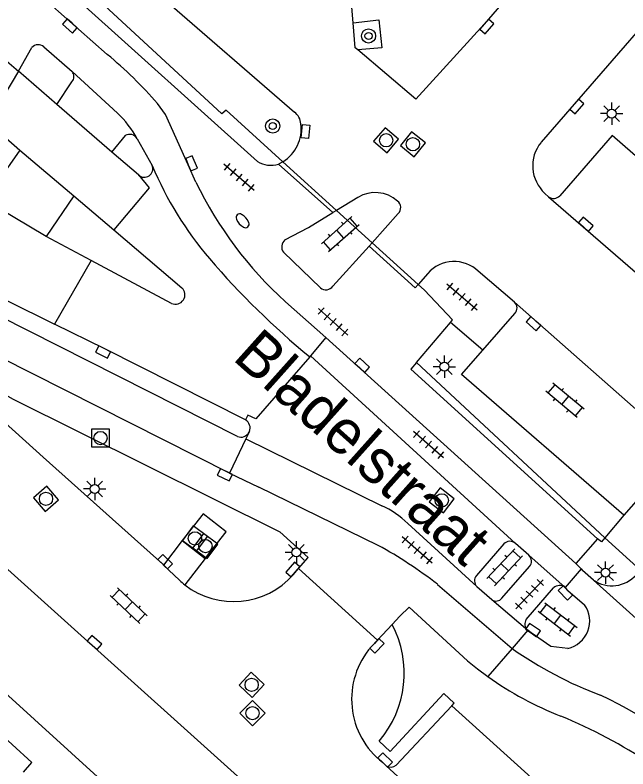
# Model space of a CAD drawing. Extents: x 128000 to 131008, y 398996 to 402500.
# Drawn here: x 128816.53 to 128851.08, y 399682.77 to 399725.24 of the extents above; entities that cross this region are included whole.
import ezdxf

# ---------------------------------------------------------------- set-up
doc = ezdxf.new("R2010")
doc.units = 0
for name, color, linetype in [('gg-afsc-hekwerk', 7, 'Continuous'), ('gg-anno-openbare ruimte label', 7, 'Continuous'), ('gg-bbg-hoofdgebouw', 7, 'Continuous'), ('gg-knt-verharding', 7, 'Continuous'), ('gg-knt-verharding nz', 7, 'Continuous'), ('gg-kwrk-betonelement', 7, 'Continuous'), ('gt-grn-weggrens', 7, 'Continuous'), ('gt-symb-boom', 7, 'Continuous'), ('gt-symb-brandkraan', 7, 'Continuous'), ('gt-symb-klinker verharding', 7, 'Continuous'), ('gt-symb-kolk', 7, 'Continuous'), ('gt-symb-kolk center center', 7, 'Continuous'), ('gt-symb-lichtmast', 7, 'Continuous'), ('gt-symb-rioolschacht', 7, 'Continuous'), ('gt-symb-tegel verharding', 7, 'Continuous')]:
    doc.layers.add(name, color=color, linetype=linetype)

# ---------------------------------------------------------------- blocks, each defined once
blk = doc.blocks.new('gt0-KOLK')
at = {"layer": 'gt-symb-kolk'}
blk.add_lwpolyline([(0, 0), (0.375, 0), (0.375, 0.4), (-0.375, 0.4), (-0.375, 0), (0, 0)], dxfattribs=at)
blk = doc.blocks.new('gt0-LMAST')
at = {"layer": 'gt-symb-lichtmast'}
for p, q in [((-0.182, 0.173), (-0.447, 0.438)), ((-0.005, 0.246), (-0.005, 0.621)), ((0.172, 0.173), (0.437, 0.438)), ((-0.255, -0.004), (-0.63, -0.004)), ((-0.182, -0.181), (-0.447, -0.446)), ((-0.005, -0.254), (-0.005, -0.629)), ((0.437, -0.446), (0.172, -0.181)), ((0.245, -0.004), (0.62, -0.004))]:
    blk.add_line(p, q, dxfattribs=at)
blk.add_circle((-0.005, -0.004), 0.25, dxfattribs=at)
blk = doc.blocks.new('gt0-KL1')
at = {"layer": 'gt-symb-klinker verharding'}
for p, q in [((-0.5, 0.3), (-0.5, 0.45)), ((0.5, 0.3), (0.5, 0.45)), ((-1.15, 0.3), (1.15, 0.3)), ((-1, -0.3), (-1, 0.3)), ((0, -0.3), (0, 0.3)), ((1, -0.3), (1, 0.3)), ((-1.15, -0.3), (1.15, -0.3)), ((-0.5, -0.45), (-0.5, -0.3)), ((0.5, -0.45), (0.5, -0.3))]:
    blk.add_line(p, q, dxfattribs=at)
blk = doc.blocks.new('gt0-TEG1')
at = {"layer": 'gt-symb-tegel verharding'}
for p, q in [((-1.125, 0), (1.125, 0)), ((-0.9, -0.25), (-0.9, 0.25)), ((-0.45, -0.25), (-0.45, 0.25)), ((0, -0.25), (0, 0.25)), ((0.45, -0.25), (0.45, 0.25)), ((0.9, -0.25), (0.9, 0.25))]:
    blk.add_line(p, q, dxfattribs=at)
blk = doc.blocks.new('gt0-RS')
at = {"layer": 'gt-symb-rioolschacht'}
blk.add_lwpolyline([(-0.5, -0.5), (0.5, -0.5), (0.5, 0.5), (-0.5, 0.5)], close=True, dxfattribs=at)
blk.add_circle((0, 0), 0.375, dxfattribs=at)
blk = doc.blocks.new('gt0-BR')
at = {"layer": 'gt-symb-brandkraan'}
for centre, radius, start, end in [((-0.244, 0), 0.206, 107.5669, 252.4331), ((0.599, -2.664), 3, 106.892, 107.5669), ((0, -0.691), 0.938, 73.108, 106.892), ((-0.599, -2.664), 3, 72.4331, 73.108), ((0.244, 0), 0.206, 287.567, 72.4331), ((0.599, 2.664), 3, 252.4331, 253.108), ((0, 0.691), 0.938, 253.108, 286.8921), ((-0.599, 2.664), 3, 286.8921, 287.567)]:
    blk.add_arc(centre, radius, start, end, dxfattribs=at)
blk = doc.blocks.new('gt0-KOLKCC')
at = {"layer": 'gt-symb-kolk center center'}
blk.add_lwpolyline([(-0.375, 0.2), (0.375, 0.2), (0.375, -0.2), (-0.375, -0.2)], close=True, dxfattribs=at)
blk = doc.blocks.new('gt0-BOOM')
at = {"layer": 'gt-symb-boom'}
for radius in [0.4, 0.2]:
    blk.add_circle((0, 0), radius, dxfattribs=at)

msp = doc.modelspace()

# ---------------------------------------------------------------- linework, layer by layer
at = {"layer": 'gg-afsc-hekwerk'}
for p, q in [((128817.1, 399729.923), (128828.183, 399719.67)), ((128834.65, 399714.233), (128831.625, 399716.978)), ((128836.66, 399712.409), (128834.65, 399714.233)), ((128839.251, 399710.058), (128836.66, 399712.409)), ((128839.165, 399705.663), (128841.076, 399707.926)), ((128839.165, 399705.663), (128849.774, 399695.788)), ((128849.774, 399695.788), (128851.784, 399693.977))]:
    msp.add_line(p, q, dxfattribs=at)
for points in [[(128831.625, 399716.978), (128828.435, 399719.872), (128828.183, 399719.67)], [(128841.076, 399707.926), (128841.189, 399708.06), (128839.605, 399709.737), (128839.251, 399710.058)]]:
    msp.add_lwpolyline(points, dxfattribs=at)
at = {"layer": 'gg-bbg-hoofdgebouw'}
msp.add_lwpolyline([(128817.01, 399682.598), (128817.484, 399683.137), (128814.128, 399686.179), (128813.646, 399685.634)], dxfattribs=at)
at = {"layer": 'gg-knt-verharding'}
for p, q in [((128817.419, 399728.487), (128830.195, 399716.995)), ((128824.095, 399726.872), (128832.279, 399719.772)), ((128816.721, 399722.073), (128817.48, 399723.401)), ((128818.158, 399723.447), (128819.747, 399722.058)), ((128818.882, 399720.201), (128816.721, 399722.073)), ((128819.747, 399722.058), (128822.3, 399719.718)), ((128818.882, 399720.201), (128819.74, 399721.479)), ((128821.992, 399717.507), (128818.882, 399720.201)), ((128815.009, 399719.201), (128816.801, 399717.622)), ((128821.992, 399717.507), (128822.75, 399718.455)), ((128816.801, 399717.622), (128814.834, 399714.822)), ((128816.801, 399717.622), (128819.849, 399715.059)), ((128823.493, 399716.228), (128821.992, 399717.507)), ((128831.625, 399716.978), (128831.377, 399716.847)), ((128834.447, 399714.11), (128831.377, 399716.847)), ((128818.289, 399712.758), (128814.834, 399714.822)), ((128819.849, 399715.059), (128818.289, 399712.758)), ((128819.849, 399715.059), (128822.096, 399713.146)), ((128835.854, 399714.965), (128834.65, 399714.233)), ((128846.4, 399715.193), (128846.611, 399715.005)), ((128834.65, 399714.233), (128834.447, 399714.11)), ((128836.66, 399712.409), (128838.138, 399714.059)), ((128822.096, 399713.146), (128825.937, 399709.876)), ((128820.826, 399711.407), (128818.289, 399712.758)), ((128836.492, 399712.221), (128836.66, 399712.409)), ((128833.753, 399709.874), (128831.672, 399711.873)), ((128836.492, 399712.221), (128834.445, 399709.962)), ((128820.826, 399711.407), (128818.762, 399707.831)), ((128825.359, 399708.994), (128820.826, 399711.407)), ((128839.801, 399710.688), (128839.251, 399710.058)), ((128844.691, 399709.067), (128842.647, 399710.82)), ((128816.064, 399709.167), (128818.762, 399707.831)), ((128831.772, 399709.09), (128834.059, 399707.067)), ((128829.073, 399701.497), (128815.631, 399708.27)), ((128842.901, 399706.352), (128844.703, 399708.428)), ((128842.901, 399706.352), (128841.076, 399707.926)), ((128834.059, 399707.067), (128833.18, 399706.039)), ((128848.151, 399694.347), (128834.059, 399707.067)), ((128833.18, 399706.039), (128833.142, 399705.994)), ((128833.18, 399706.039), (128844.741, 399695.479)), ((128839.165, 399705.663), (128838.841, 399705.283)), ((128849.373, 399695.725), (128838.841, 399705.283)), ((128829.722, 399701.734), (128829.544, 399701.363)), ((128829.741, 399701.773), (128829.722, 399701.734)), ((128829.544, 399701.363), (128828.618, 399699.438)), ((128829.544, 399701.363), (128837.208, 399697.598)), ((128853.792, 399700.473), (128850.856, 399697.058)), ((128828.618, 399699.438), (128830.275, 399698.641)), ((128837.01, 399695.357), (128830.275, 399698.641)), ((128803.734, 399698.138), (128835.444, 399669.415)), ((128850.856, 399697.058), (128849.774, 399695.788)), ((128838.674, 399696.605), (128842.569, 399693.043)), ((128849.373, 399695.725), (128848.151, 399694.347)), ((128825.955, 399695.64), (128824.901, 399694.259)), ((128844.084, 399695.443), (128842.54, 399693.672)), ((128845.486, 399694.805), (128844.741, 399695.479)), ((128827.242, 399694.62), (128826.11, 399693.138)), ((128824.901, 399694.259), (128825.794, 399693.408)), ((128832.223, 399693.725), (128832.52, 399694.064)), ((128836.958, 399690.029), (128832.52, 399694.064)), ((128843.98, 399692.389), (128845.535, 399694.166)), ((128848.151, 399694.347), (128848.444, 399694.037)), ((128848.444, 399694.037), (128848.523, 399693.954)), ((128849.142, 399693.411), (128848.523, 399693.954)), ((128840.341, 399693.17), (128844.547, 399689.558)), ((128842.569, 399693.043), (128843.402, 399692.307)), ((128845.352, 399691.198), (128846.887, 399692.966)), ((128836.958, 399690.029), (128837.793, 399690.915)), ((128836.602, 399689.651), (128836.958, 399690.029)), ((128841.153, 399686.334), (128838.008, 399682.976)), ((128837.453, 399682.938), (128837.256, 399683.13))]:
    msp.add_line(p, q, dxfattribs=at)
for points in [[(128873.012, 399749.046), (128872.635, 399748.594), (128865.403, 399740.282), (128856.277, 399729.693), (128846.181, 399718.068)], [(128821.734, 399723.02), (128816.887, 399727.307), (128816.193, 399728.035)], [(128835.59, 399724.805), (128837.03, 399724.973), (128837.216, 399723.384), (128835.853, 399723.271)], [(128835.853, 399723.271), (128835.708, 399723.394), (128835.59, 399724.805)], [(128826.722, 399715.819), (128826.3, 399716.807), (128825.015, 399719.631), (128824.563, 399720.247)], [(128823.416, 399718.263), (128823.418, 399718.259), (128824.262, 399716.763)], [(128861.128, 399708.942), (128850.187, 399718.451), (128847.236, 399715.056)], [(128823.493, 399716.228), (128824.087, 399715.514), (128822.096, 399713.146)], [(128831.748, 399712.579), (128833.068, 399713.275), (128834.447, 399714.11)], [(128839.251, 399710.058), (128839.08, 399709.863), (128836.492, 399712.221)], [(128828.618, 399699.438), (128811.977, 399707.829), (128809.93, 399708.789), (128807.875, 399709.662)], [(128829.518, 399702.43), (128821.587, 399706.432), (128818.762, 399707.831)], [(128850.856, 399697.058), (128841.707, 399704.986), (128842.901, 399706.352)], [(128833.142, 399705.994), (128830.111, 399702.492), (128829.649, 399702.704), (128829.518, 399702.43)], [(128813.045, 399704.895), (128813.404, 399705.307), (128816.434, 399703.605), (128831.457, 399696.136)], [(128813.045, 399704.895), (128818.12, 399700.331), (128824.857, 399694.301), (128824.901, 399694.259)], [(128832.52, 399694.064), (128833.051, 399694.675), (128831.457, 399696.136)], [(128849.774, 399695.788), (128849.582, 399695.562), (128849.373, 399695.725)], [(128847.545, 399692.987), (128847.699, 399692.825), (128848.639, 399692.023)], [(128837.793, 399690.915), (128838.227, 399691.376), (128838.741, 399691.89), (128842.037, 399688.866), (128842.605, 399688.408), (128843.19, 399687.973)], [(128847.686, 399689.562), (128846.738, 399689.671), (128845.621, 399690.43), (128845.429, 399690.588)], [(128841.153, 399686.334), (128841.288, 399686.479), (128840.704, 399687.026), (128837.68, 399683.751), (128837.059, 399684.336)], [(128848.479, 399672.991), (128851.878, 399676.63), (128841.153, 399686.334)]]:
    msp.add_lwpolyline(points, dxfattribs=at)
for centre, radius, start, end in [((128817.841, 399723.093), 0.475, 48.1707, 139.5921), ((128806.296, 399704.441), 24.156, 40.8694, 50.276), ((128819.42, 399721.772), 0.435, 317.5237, 41.091), ((128818.495, 399715.644), 5.575, 28.0229, 46.9543), ((128831.775, 399719.066), 0.868, 2.6745, 54.5103), ((128830.498, 399718.824), 2.163, 301.4153, 7.4972), ((128822.989, 399718.034), 0.485, 28.2627, 119.574), ((128847.812, 399716.746), 2.099, 140.9783, 227.7337), ((128830.946, 399718.198), 1.419, 238.0354, 287.6907), ((128823.817, 399716.582), 0.48, 227.5134, 22.1399), ((128846.783, 399725.615), 22.325, 206.0266, 227.7486), ((128836.833, 399713.353), 1.886, 48.3533, 121.2533), ((128846.896, 399715.364), 0.459, 231.5262, 317.8038), ((128837.803, 399714.388), 0.469, 315.5566, 52.9042), ((128832.064, 399712.188), 0.503, 128.9371, 218.7746), ((128841.289, 399709.353), 1.999, 47.2033, 138.1078), ((128825.574, 399709.483), 0.535, 246.237, 47.2871), ((128834.059, 399710.236), 0.474, 229.8263, 324.6682), ((128844.373, 399708.741), 0.455, 316.4868, 45.6649), ((128829.266, 399701.978), 0.518, 336.6669, 60.8297), ((128829.266, 399701.976), 0.516, 248.0772, 332.0449), ((128835.043, 399692.824), 5.242, 46.165, 65.6112), ((128825.132, 399673.635), 24.758, 52.0968, 61.3286), ((128844.431, 399695.125), 0.471, 48.7828, 137.4899), ((128845.174, 399694.46), 0.465, 320.8333, 47.9366), ((128828.855, 399696.674), 4.477, 232.1767, 318.7933), ((128842.89, 399693.373), 0.46, 139.4633, 225.8162), ((128850.18, 399694.927), 1.837, 235.6116, 318.5098), ((128828.892, 399696.714), 4.53, 226.8591, 232.1177), ((128847.228, 399692.612), 0.491, 49.7332, 133.9227), ((128843.648, 399692.654), 0.425, 234.692, 321.4572), ((128847.345, 399691.109), 1.584, 282.4252, 35.2379), ((128845.74, 399690.937), 0.467, 146.0596, 228.3291), ((128832.544, 399688.17), 5.923, 319.662, 27.606), ((128840.022, 399686.701), 4.516, 139.213, 232.2413), ((128857.583, 399708.191), 22.741, 235.024, 249.2638), ((128854.158, 399703.307), 18.853, 234.4255, 248.659), ((128837.476, 399661.262), 28.353, 46.6001, 64.8386), ((128836.255, 399658.882), 29.046, 45.0383, 67.6569), ((128837.702, 399683.374), 0.502, 240.2906, 307.5431)]:
    msp.add_arc(centre, radius, start, end, dxfattribs=at)
at = {"layer": 'gg-knt-verharding nz'}
for p, q in [((128814.549, 399723.926), (128816.721, 399722.073)), ((128816.721, 399722.073), (128815.009, 399719.201)), ((128845.486, 399694.805), (128847.545, 399692.987)), ((128843.402, 399692.307), (128845.429, 399690.588)), ((128848.479, 399672.991), (128837.453, 399682.938))]:
    msp.add_line(p, q, dxfattribs=at)
for points in [[(128835.59, 399724.805), (128835.138, 399730.196), (128843.351, 399739.766), (128852.291, 399750.134), (128862.238, 399761.62), (128863.303, 399762.819), (128864.843, 399761.474), (128864.97, 399759.59)], [(128866.804, 399758.03), (128867.755, 399758.074), (128868.048, 399753.667), (128867.904, 399753.484), (128859.722, 399744.023), (128851.4, 399734.456), (128842.978, 399724.723), (128839.131, 399720.49), (128835.853, 399723.271)], [(128846.611, 399715.005), (128856.801, 399706.175), (128858.236, 399704.9)], [(128844.691, 399709.067), (128853.13, 399701.634), (128854.434, 399700.517)], [(128839.034, 399673.403), (128810.101, 399699.421), (128809.296, 399700.089)]]:
    msp.add_lwpolyline(points, dxfattribs=at)
for centre, radius, start, end in [((128842.711, 399724.517), 20.012, 202.7961, 220.5151), ((128861.397, 399740.524), 44.617, 220.554, 230.7081)]:
    msp.add_arc(centre, radius, start, end, dxfattribs=at)
at = {"layer": 'gg-kwrk-betonelement'}
for p, q in [((128827.14, 399697.144), (128825.955, 399695.64)), ((128825.955, 399695.64), (128827.242, 399694.62))]:
    msp.add_line(p, q, dxfattribs=at)
msp.add_lwpolyline([(128827.242, 399694.62), (128828.427, 399696.124), (128827.14, 399697.144)], dxfattribs=at)
at = {"layer": 'gt-grn-weggrens'}
for p, q in [((128848.444, 399694.037), (128847.545, 399692.987)), ((128849.142, 399693.411), (128852.99, 399689.936)), ((128845.429, 399690.588), (128844.547, 399689.558)), ((128844.547, 399689.558), (128843.19, 399687.973))]:
    msp.add_line(p, q, dxfattribs=at)

# ---------------------------------------------------------------- block references
at = {"layer": 'gt-symb-boom'}
for p in [(128836.459, 399724.059), (128831.06, 399718.985)]:
    msp.add_blockref('gt0-BOOM', p, dxfattribs=at)
at = {"layer": 'gt-symb-brandkraan', "rotation": -48.60919760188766}
msp.add_blockref('gt0-BR', (128829.36, 399713.647), dxfattribs=at)
at = {"layer": 'gt-symb-klinker verharding'}
for p, rotation in [((128834.867, 399712.898), 41.67635773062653), ((128847.533, 399703.538), 139.98904227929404), ((128844.131, 399694.131), 46.94423037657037), ((128822.941, 399691.971), -43.46059709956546), ((128847.118, 399691.198), -37.52317188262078)]:
    msp.add_blockref('gt0-KL1', p, dxfattribs=dict(at, rotation=rotation))
at = {"layer": 'gt-symb-kolk'}
for p, rotation in [((128819.759, 399724.772), 138.55746822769), ((128842.978, 399724.723), -130.86240641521), ((128848.052, 399720.21), -130.94326213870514), ((128826.3, 399716.807), -66.88724023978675), ((128848.577, 399713.3), -40.90572608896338), ((128845.893, 399708.002), 138.4716814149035), ((128821.587, 399706.432), 153.65508016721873), ((128835.972, 399705.357), -41.99999127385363), ((128828.444, 399699.521), 154.32640123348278), ((128824.857, 399694.301), -43.62257341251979), ((128832.347, 399693.867), 48.770950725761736), ((128847.699, 399692.825), 133.70356999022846), ((128845.621, 399690.43), -34.19864361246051), ((128820.875, 399689.745), -41.96167392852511), ((128836.786, 399689.844), -133.62257341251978), ((128837.256, 399683.13), -44.22392933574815)]:
    msp.add_blockref('gt0-KOLK', p, dxfattribs=dict(at, rotation=rotation))
at = {"layer": 'gt-symb-kolk center center', "rotation": -95.70657835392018}
msp.add_blockref('gt0-KOLKCC', (128832.907, 399718.674), dxfattribs=at)
at = {"layer": 'gt-symb-lichtmast'}
for p in [(128850.169, 399719.689), (128840.741, 399705.434), (128821.03, 399698.547), (128832.397, 399694.973), (128849.821, 399693.835)]:
    msp.add_blockref('gt0-LMAST', p, dxfattribs=at)
at = {"layer": 'gt-symb-rioolschacht'}
for p, rotation in [((128837.452, 399718.182), -130.33396601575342), ((128838.963, 399717.961), -128.99099404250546), ((128818.278, 399697.987), -49.38006045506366), ((128840.586, 399697.9), 142.31606860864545), ((128826.675, 399695.758), -36.01052540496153), ((128827.263, 399695.327), -36.86989764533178), ((128829.871, 399687.51), -43.29864539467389), ((128829.919, 399685.912), -45.56726640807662)]:
    msp.add_blockref('gt0-RS', p, dxfattribs=dict(at, rotation=rotation))
msp.add_blockref('gt0-RS', (128821.351, 399701.409), dxfattribs=at)
at = {"layer": 'gt-symb-tegel verharding'}
for p, rotation in [((128829.156, 399716.092), 139.01346679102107), ((128841.736, 399709.364), -40.539151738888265), ((128834.462, 399707.959), 137.6761834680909), ((128839.843, 399701.041), 139.01346679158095), ((128839.204, 399695.101), 139.0134667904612), ((128845.529, 399692.608), 47.14809157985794)]:
    msp.add_blockref('gt0-TEG1', p, dxfattribs=dict(at, rotation=rotation))

# ---------------------------------------------------------------- texts
at = {"layer": 'gg-anno-openbare ruimte label'}
msp.add_text('Bladelstraat', height=2.5, rotation=318.2, dxfattribs=at).set_placement((128828.729, 399705.87))

doc.saveas('drawing.dxf')
